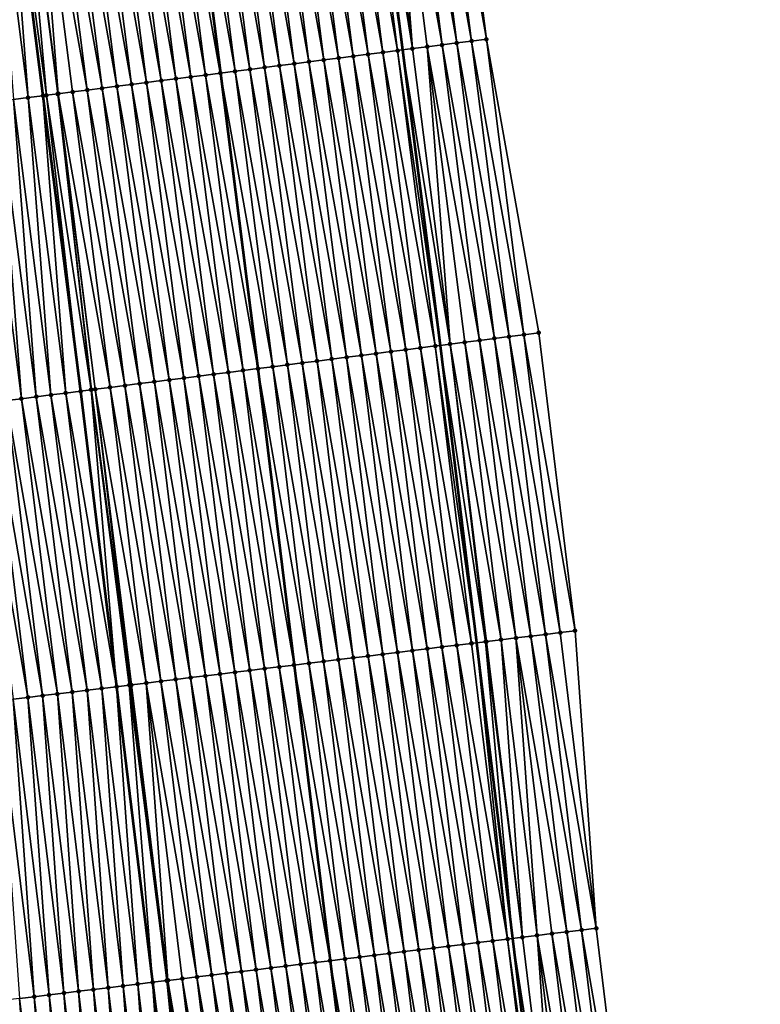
# Model space of a CAD drawing. Header units: feet. Extents: x 2010743 to 2022806, y 818705 to 837694.
# Tile 494 of 531: x 2011264 to 2011314, y 836144 to 836210. Entities that reach past the tile are written whole.
import ezdxf

# ---------------------------------------------------------------- set-up
doc = ezdxf.new("R2010")
doc.units = ezdxf.units.FT
doc.header["$MEASUREMENT"] = 0
for name, color, linetype, lineweight in [('EP_Travel Lane', 172, 'Continuous', 53), ('Road Shots', 141, 'Continuous', 100), ('STRIPING', 60, 'Continuous', 53)]:
    doc.layers.add(name, color=color, linetype=linetype, lineweight=lineweight)
doc.layers.add('I-77-MM17-21_NB-Surface-Border', color=7, linetype='Continuous')
doc.layers.add('I-77-MM17-21_NB-Surface-TIN', color=7, linetype='Continuous')

msp = doc.modelspace()

# ---------------------------------------------------------------- linework, layer by layer
at = {"layer": 'EP_Travel Lane'}
msp.add_polyline3d([(2011279.83, 836287.488, 334.852), (2011282.374, 836267.654, 334.51), (2011284.901, 836247.795, 334.128), (2011287.424, 836227.958, 333.773), (2011289.948, 836208.121, 333.419), (2011292.471, 836188.284, 333.074), (2011294.913, 836168.316, 332.727), (2011297.336, 836148.466, 332.369), (2011299.76, 836128.616, 332.036), (2011302.183, 836108.767, 331.681), (2011304.575, 836088.88, 331.34), (2011306.962, 836069.025, 331.002), (2011309.348, 836049.172, 330.619)], dxfattribs=at)
at = {"layer": 'I-77-MM17-21_NB-Surface-Border', "color": 3, "linetype": 'Continuous', "lineweight": -3}
msp.add_polyline3d([(2011284.47, 836288.084, 334.795), (2011287.013, 836268.25, 334.442), (2011290.533, 836248.513, 334.057), (2011293.056, 836228.675, 333.735), (2011295.579, 836208.838, 333.384), (2011299.094, 836189.128, 333.017), (2011301.535, 836169.123, 332.67), (2011302.959, 836149.151, 332.333), (2011305.375, 836129.301, 331.979), (2011307.792, 836109.451, 331.627), (2011310.185, 836089.556, 331.23), (2011310.586, 836069.462, 330.934), (2011313.965, 836049.728, 330.555)], dxfattribs=at)
at = {"layer": 'I-77-MM17-21_NB-Surface-TIN', "color": 128, "linetype": 'Continuous', "lineweight": -3}
for points in [[(2011294.587, 836208.712, 333.392), (2011292.064, 836228.549, 333.747), (2011291.072, 836228.423, 333.757)], [(2011295.579, 836208.838, 333.384), (2011293.056, 836228.675, 333.735), (2011292.064, 836228.549, 333.747)], [(2011294.587, 836208.712, 333.392), (2011295.579, 836208.838, 333.384), (2011292.064, 836228.549, 333.747)], [(2011289.627, 836208.081, 333.419), (2011287.104, 836227.918, 333.775), (2011286.112, 836227.791, 333.802)], [(2011287.104, 836227.918, 333.775), (2011289.948, 836208.121, 333.419), (2011287.424, 836227.958, 333.773)], [(2011289.627, 836208.081, 333.419), (2011289.948, 836208.121, 333.419), (2011287.104, 836227.918, 333.775)], [(2011290.619, 836208.207, 333.417), (2011288.096, 836228.044, 333.77), (2011287.424, 836227.958, 333.773)], [(2011290.619, 836208.207, 333.417), (2011287.424, 836227.958, 333.773), (2011289.948, 836208.121, 333.419)], [(2011290.619, 836208.207, 333.417), (2011289.088, 836228.17, 333.77), (2011288.096, 836228.044, 333.77)], [(2011292.603, 836208.459, 333.404), (2011290.08, 836228.296, 333.763), (2011289.088, 836228.17, 333.77)], [(2011290.619, 836208.207, 333.417), (2011291.611, 836208.333, 333.42), (2011289.088, 836228.17, 333.77)], [(2011291.611, 836208.333, 333.42), (2011292.603, 836208.459, 333.404), (2011289.088, 836228.17, 333.77)], [(2011293.595, 836208.586, 333.396), (2011291.072, 836228.423, 333.757), (2011290.08, 836228.296, 333.763)], [(2011292.603, 836208.459, 333.404), (2011293.595, 836208.586, 333.396), (2011290.08, 836228.296, 333.763)], [(2011293.595, 836208.586, 333.396), (2011294.587, 836208.712, 333.392), (2011291.072, 836228.423, 333.757)], [(2011284.668, 836207.448, 333.512), (2011282.144, 836227.285, 333.861), (2011281.152, 836227.159, 333.873)], [(2011285.659, 836207.574, 333.5), (2011283.136, 836227.412, 333.851), (2011282.144, 836227.285, 333.861)], [(2011284.668, 836207.448, 333.512), (2011285.659, 836207.574, 333.5), (2011282.144, 836227.285, 333.861)], [(2011286.651, 836207.701, 333.483), (2011284.128, 836227.538, 333.835), (2011283.136, 836227.412, 333.851)], [(2011285.659, 836207.574, 333.5), (2011286.651, 836207.701, 333.483), (2011283.136, 836227.412, 333.851)], [(2011287.643, 836207.827, 333.467), (2011285.12, 836227.665, 333.819), (2011284.128, 836227.538, 333.835)], [(2011286.651, 836207.701, 333.483), (2011287.643, 836207.827, 333.467), (2011284.128, 836227.538, 333.835)], [(2011288.635, 836207.954, 333.443), (2011286.112, 836227.791, 333.802), (2011285.12, 836227.665, 333.819)], [(2011287.643, 836207.827, 333.467), (2011288.635, 836207.954, 333.443), (2011285.12, 836227.665, 333.819)], [(2011288.635, 836207.954, 333.443), (2011289.627, 836208.081, 333.419), (2011286.112, 836227.791, 333.802)], [(2011278.716, 836206.689, 333.622), (2011276.193, 836226.526, 333.964), (2011275.202, 836226.4, 333.97)], [(2011279.708, 836206.816, 333.592), (2011277.185, 836226.653, 333.937), (2011276.193, 836226.526, 333.964)], [(2011278.716, 836206.689, 333.622), (2011279.708, 836206.816, 333.592), (2011276.193, 836226.526, 333.964)], [(2011280.7, 836206.942, 333.572), (2011278.177, 836226.78, 333.918), (2011277.185, 836226.653, 333.937)], [(2011279.708, 836206.816, 333.592), (2011280.7, 836206.942, 333.572), (2011277.185, 836226.653, 333.937)], [(2011281.692, 836207.069, 333.554), (2011279.168, 836226.906, 333.903), (2011278.177, 836226.78, 333.918)], [(2011280.7, 836206.942, 333.572), (2011281.692, 836207.069, 333.554), (2011278.177, 836226.78, 333.918)], [(2011282.684, 836207.195, 333.538), (2011280.16, 836227.032, 333.888), (2011279.168, 836226.906, 333.903)], [(2011281.692, 836207.069, 333.554), (2011282.684, 836207.195, 333.538), (2011279.168, 836226.906, 333.903)], [(2011283.676, 836207.322, 333.527), (2011281.152, 836227.159, 333.873), (2011280.16, 836227.032, 333.888)], [(2011282.684, 836207.195, 333.538), (2011283.676, 836207.322, 333.527), (2011280.16, 836227.032, 333.888)], [(2011283.676, 836207.322, 333.527), (2011284.668, 836207.448, 333.512), (2011281.152, 836227.159, 333.873)], [(2011273.756, 836206.057, 333.689), (2011271.233, 836225.894, 334.04), (2011270.241, 836225.768, 334.059)], [(2011274.748, 836206.183, 333.673), (2011272.225, 836226.021, 334.021), (2011271.233, 836225.894, 334.04)], [(2011273.756, 836206.057, 333.689), (2011274.748, 836206.183, 333.673), (2011271.233, 836225.894, 334.04)], [(2011275.74, 836206.31, 333.656), (2011273.217, 836226.147, 334.003), (2011272.225, 836226.021, 334.021)], [(2011274.748, 836206.183, 333.673), (2011275.74, 836206.31, 333.656), (2011272.225, 836226.021, 334.021)], [(2011276.732, 836206.436, 333.644), (2011274.209, 836226.274, 333.988), (2011273.217, 836226.147, 334.003)], [(2011275.74, 836206.31, 333.656), (2011276.732, 836206.436, 333.644), (2011273.217, 836226.147, 334.003)], [(2011277.724, 836206.563, 333.625), (2011275.201, 836226.4, 333.97), (2011274.209, 836226.274, 333.988)], [(2011276.732, 836206.436, 333.644), (2011277.724, 836206.563, 333.625), (2011274.209, 836226.274, 333.988)], [(2011275.201, 836226.4, 333.97), (2011277.726, 836206.563, 333.625), (2011275.202, 836226.4, 333.97)], [(2011277.724, 836206.563, 333.625), (2011277.726, 836206.563, 333.625), (2011275.201, 836226.4, 333.97)], [(2011278.716, 836206.689, 333.622), (2011275.202, 836226.4, 333.97), (2011277.726, 836206.563, 333.625)], [(2011268.796, 836205.424, 333.782), (2011266.273, 836225.262, 334.129), (2011265.281, 836225.135, 334.148)], [(2011269.788, 836205.551, 333.764), (2011267.265, 836225.388, 334.112), (2011266.273, 836225.262, 334.129)], [(2011268.796, 836205.424, 333.782), (2011269.788, 836205.551, 333.764), (2011266.273, 836225.262, 334.129)], [(2011270.78, 836205.677, 333.747), (2011268.257, 836225.515, 334.095), (2011267.265, 836225.388, 334.112)], [(2011269.788, 836205.551, 333.764), (2011270.78, 836205.677, 333.747), (2011267.265, 836225.388, 334.112)], [(2011271.772, 836205.804, 333.728), (2011269.249, 836225.641, 334.079), (2011268.257, 836225.515, 334.095)], [(2011270.78, 836205.677, 333.747), (2011271.772, 836205.804, 333.728), (2011268.257, 836225.515, 334.095)], [(2011272.764, 836205.931, 333.708), (2011270.241, 836225.768, 334.059), (2011269.249, 836225.641, 334.079)], [(2011271.772, 836205.804, 333.728), (2011272.764, 836205.931, 333.708), (2011269.249, 836225.641, 334.079)], [(2011272.764, 836205.931, 333.708), (2011273.756, 836206.057, 333.689), (2011270.241, 836225.768, 334.059)], [(2011264.828, 836204.919, 333.803), (2011263.297, 836224.883, 334.163), (2011262.305, 836224.757, 334.151)], [(2011263.836, 836204.794, 333.786), (2011264.828, 836204.919, 333.803), (2011262.305, 836224.757, 334.151)], [(2011263.371, 836224.892, 334.163), (2011263.297, 836224.883, 334.163), (2011265.82, 836205.045, 333.816)], [(2011264.828, 836204.919, 333.803), (2011265.82, 836205.045, 333.816), (2011263.297, 836224.883, 334.163)], [(2011266.054, 836205.075, 333.818), (2011264.275, 836225.007, 334.162), (2011263.371, 836224.892, 334.163)], [(2011266.054, 836205.075, 333.818), (2011263.371, 836224.892, 334.163), (2011265.82, 836205.045, 333.816)], [(2011266.812, 836205.172, 333.817), (2011264.289, 836225.009, 334.162), (2011264.275, 836225.007, 334.162)], [(2011266.054, 836205.075, 333.818), (2011266.812, 836205.172, 333.817), (2011264.275, 836225.007, 334.162)], [(2011266.846, 836205.176, 333.817), (2011265.281, 836225.135, 334.148), (2011264.289, 836225.009, 334.162)], [(2011266.812, 836205.172, 333.817), (2011266.846, 836205.176, 333.817), (2011264.289, 836225.009, 334.162)], [(2011266.846, 836205.176, 333.817), (2011267.804, 836205.298, 333.803), (2011265.281, 836225.135, 334.148)], [(2011267.804, 836205.298, 333.803), (2011268.796, 836205.424, 333.782), (2011265.281, 836225.135, 334.148)], [(2011297.11, 836188.874, 333.065), (2011294.587, 836208.712, 333.392), (2011293.595, 836208.586, 333.396)], [(2011298.102, 836189.001, 333.039), (2011295.579, 836208.838, 333.384), (2011294.587, 836208.712, 333.392)], [(2011297.11, 836188.874, 333.065), (2011298.102, 836189.001, 333.039), (2011294.587, 836208.712, 333.392)], [(2011298.102, 836189.001, 333.039), (2011299.094, 836189.128, 333.017), (2011295.579, 836208.838, 333.384)], [(2011292.15, 836188.243, 333.075), (2011289.627, 836208.081, 333.419), (2011288.635, 836207.954, 333.443)], [(2011289.627, 836208.081, 333.419), (2011292.471, 836188.284, 333.074), (2011289.948, 836208.121, 333.419)], [(2011292.15, 836188.243, 333.075), (2011292.471, 836188.284, 333.074), (2011289.627, 836208.081, 333.419)], [(2011293.142, 836188.37, 333.07), (2011290.619, 836208.207, 333.417), (2011289.948, 836208.121, 333.419)], [(2011293.142, 836188.37, 333.07), (2011289.948, 836208.121, 333.419), (2011292.471, 836188.284, 333.074)], [(2011293.142, 836188.37, 333.07), (2011291.611, 836208.333, 333.42), (2011290.619, 836208.207, 333.417)], [(2011295.126, 836188.622, 333.069), (2011292.603, 836208.459, 333.404), (2011291.611, 836208.333, 333.42)], [(2011293.142, 836188.37, 333.07), (2011294.134, 836188.496, 333.069), (2011291.611, 836208.333, 333.42)], [(2011294.134, 836188.496, 333.069), (2011295.126, 836188.622, 333.069), (2011291.611, 836208.333, 333.42)], [(2011296.118, 836188.748, 333.069), (2011293.595, 836208.586, 333.396), (2011292.603, 836208.459, 333.404)], [(2011295.126, 836188.622, 333.069), (2011296.118, 836188.748, 333.069), (2011292.603, 836208.459, 333.404)], [(2011296.118, 836188.748, 333.069), (2011297.11, 836188.874, 333.065), (2011293.595, 836208.586, 333.396)], [(2011287.191, 836187.611, 333.174), (2011284.668, 836207.448, 333.512), (2011283.676, 836207.322, 333.527)], [(2011288.183, 836187.737, 333.159), (2011285.659, 836207.574, 333.5), (2011284.668, 836207.448, 333.512)], [(2011287.191, 836187.611, 333.174), (2011288.183, 836187.737, 333.159), (2011284.668, 836207.448, 333.512)], [(2011289.175, 836187.864, 333.142), (2011286.651, 836207.701, 333.483), (2011285.659, 836207.574, 333.5)], [(2011288.183, 836187.737, 333.159), (2011289.175, 836187.864, 333.142), (2011285.659, 836207.574, 333.5)], [(2011290.167, 836187.99, 333.125), (2011287.643, 836207.827, 333.467), (2011286.651, 836207.701, 333.483)], [(2011289.175, 836187.864, 333.142), (2011290.167, 836187.99, 333.125), (2011286.651, 836207.701, 333.483)], [(2011291.159, 836188.117, 333.105), (2011288.635, 836207.954, 333.443), (2011287.643, 836207.827, 333.467)], [(2011290.167, 836187.99, 333.125), (2011291.159, 836188.117, 333.105), (2011287.643, 836207.827, 333.467)], [(2011291.159, 836188.117, 333.105), (2011292.15, 836188.243, 333.075), (2011288.635, 836207.954, 333.443)], [(2011281.239, 836186.852, 333.275), (2011278.716, 836206.689, 333.622), (2011277.726, 836206.563, 333.625)], [(2011282.231, 836186.979, 333.249), (2011279.708, 836206.816, 333.592), (2011278.716, 836206.689, 333.622)], [(2011281.239, 836186.852, 333.275), (2011282.231, 836186.979, 333.249), (2011278.716, 836206.689, 333.622)], [(2011283.223, 836187.105, 333.228), (2011280.7, 836206.942, 333.572), (2011279.708, 836206.816, 333.592)], [(2011282.231, 836186.979, 333.249), (2011283.223, 836187.105, 333.228), (2011279.708, 836206.816, 333.592)], [(2011284.215, 836187.232, 333.21), (2011281.692, 836207.069, 333.554), (2011280.7, 836206.942, 333.572)], [(2011283.223, 836187.105, 333.228), (2011284.215, 836187.232, 333.21), (2011280.7, 836206.942, 333.572)], [(2011285.207, 836187.358, 333.199), (2011282.684, 836207.195, 333.538), (2011281.692, 836207.069, 333.554)], [(2011284.215, 836187.232, 333.21), (2011285.207, 836187.358, 333.199), (2011281.692, 836207.069, 333.554)], [(2011286.199, 836187.484, 333.187), (2011283.676, 836207.322, 333.527), (2011282.684, 836207.195, 333.538)], [(2011285.207, 836187.358, 333.199), (2011286.199, 836187.484, 333.187), (2011282.684, 836207.195, 333.538)], [(2011286.199, 836187.484, 333.187), (2011287.191, 836187.611, 333.174), (2011283.676, 836207.322, 333.527)], [(2011276.279, 836186.22, 333.349), (2011273.756, 836206.057, 333.689), (2011272.764, 836205.931, 333.708)], [(2011277.271, 836186.346, 333.329), (2011274.748, 836206.183, 333.673), (2011273.756, 836206.057, 333.689)], [(2011276.279, 836186.22, 333.349), (2011277.271, 836186.346, 333.329), (2011273.756, 836206.057, 333.689)], [(2011278.263, 836186.473, 333.317), (2011275.74, 836206.31, 333.656), (2011274.748, 836206.183, 333.673)], [(2011277.271, 836186.346, 333.329), (2011278.263, 836186.473, 333.317), (2011274.748, 836206.183, 333.673)], [(2011279.255, 836186.599, 333.31), (2011276.732, 836206.436, 333.644), (2011275.74, 836206.31, 333.656)], [(2011278.263, 836186.473, 333.317), (2011279.255, 836186.599, 333.31), (2011275.74, 836206.31, 333.656)], [(2011280.247, 836186.725, 333.294), (2011277.724, 836206.563, 333.625), (2011276.732, 836206.436, 333.644)], [(2011279.255, 836186.599, 333.31), (2011280.247, 836186.725, 333.294), (2011276.732, 836206.436, 333.644)], [(2011277.724, 836206.563, 333.625), (2011280.249, 836186.726, 333.294), (2011277.726, 836206.563, 333.625)], [(2011280.247, 836186.725, 333.294), (2011280.249, 836186.726, 333.294), (2011277.724, 836206.563, 333.625)], [(2011281.239, 836186.852, 333.275), (2011277.726, 836206.563, 333.625), (2011280.249, 836186.726, 333.294)], [(2011271.319, 836185.587, 333.429), (2011268.796, 836205.424, 333.782), (2011267.804, 836205.298, 333.803)], [(2011272.311, 836185.714, 333.412), (2011269.788, 836205.551, 333.764), (2011268.796, 836205.424, 333.782)], [(2011271.319, 836185.587, 333.429), (2011272.311, 836185.714, 333.412), (2011268.796, 836205.424, 333.782)], [(2011273.303, 836185.84, 333.398), (2011270.78, 836205.677, 333.747), (2011269.788, 836205.551, 333.764)], [(2011272.311, 836185.714, 333.412), (2011273.303, 836185.84, 333.398), (2011269.788, 836205.551, 333.764)], [(2011274.295, 836185.967, 333.384), (2011271.772, 836205.804, 333.728), (2011270.78, 836205.677, 333.747)], [(2011273.303, 836185.84, 333.398), (2011274.295, 836185.967, 333.384), (2011270.78, 836205.677, 333.747)], [(2011275.287, 836186.093, 333.365), (2011272.764, 836205.931, 333.708), (2011271.772, 836205.804, 333.728)], [(2011274.295, 836185.967, 333.384), (2011275.287, 836186.093, 333.365), (2011271.772, 836205.804, 333.728)], [(2011275.287, 836186.093, 333.365), (2011276.279, 836186.22, 333.349), (2011272.764, 836205.931, 333.708)], [(2011265.367, 836184.83, 333.428), (2011263.836, 836204.794, 333.786), (2011262.844, 836204.668, 333.775)], [(2011266.359, 836184.956, 333.439), (2011264.828, 836204.919, 333.803), (2011263.836, 836204.794, 333.786)], [(2011265.367, 836184.83, 333.428), (2011266.359, 836184.956, 333.439), (2011263.836, 836204.794, 333.786)], [(2011267.351, 836185.082, 333.452), (2011265.82, 836205.045, 333.816), (2011264.828, 836204.919, 333.803)], [(2011266.359, 836184.956, 333.439), (2011267.351, 836185.082, 333.452), (2011264.828, 836204.919, 333.803)], [(2011266.054, 836205.075, 333.818), (2011265.82, 836205.045, 333.816), (2011268.343, 836185.208, 333.462)], [(2011267.351, 836185.082, 333.452), (2011268.343, 836185.208, 333.462), (2011265.82, 836205.045, 333.816)], [(2011269.054, 836185.299, 333.464), (2011266.812, 836205.172, 333.817), (2011266.054, 836205.075, 333.818)], [(2011269.054, 836185.299, 333.464), (2011266.054, 836205.075, 333.818), (2011268.343, 836185.208, 333.462)], [(2011269.335, 836185.334, 333.462), (2011266.846, 836205.176, 333.817), (2011266.812, 836205.172, 333.817)], [(2011269.054, 836185.299, 333.464), (2011269.075, 836185.301, 333.464), (2011266.812, 836205.172, 333.817)], [(2011269.075, 836185.301, 333.464), (2011269.335, 836185.334, 333.462), (2011266.812, 836205.172, 333.817)], [(2011270.327, 836185.461, 333.447), (2011267.804, 836205.298, 333.803), (2011266.846, 836205.176, 333.817)], [(2011269.335, 836185.334, 333.462), (2011270.327, 836185.461, 333.447), (2011266.846, 836205.176, 333.817)], [(2011270.327, 836185.461, 333.447), (2011271.319, 836185.587, 333.429), (2011267.804, 836205.298, 333.803)], [(2011264.375, 836184.704, 333.415), (2011262.844, 836204.668, 333.775), (2011261.852, 836204.542, 333.764)], [(2011263.383, 836184.578, 333.407), (2011264.375, 836184.704, 333.415), (2011261.852, 836204.542, 333.764)], [(2011264.375, 836184.704, 333.415), (2011265.367, 836184.83, 333.428), (2011262.844, 836204.668, 333.775)], [(2011299.55, 836168.881, 332.708), (2011297.11, 836188.874, 333.065), (2011296.118, 836188.748, 333.069)], [(2011300.542, 836169.002, 332.695), (2011298.102, 836189.001, 333.039), (2011297.11, 836188.874, 333.065)], [(2011299.55, 836168.881, 332.708), (2011300.542, 836169.002, 332.695), (2011297.11, 836188.874, 333.065)], [(2011301.535, 836169.123, 332.67), (2011299.094, 836189.128, 333.017), (2011298.102, 836189.001, 333.039)], [(2011300.542, 836169.002, 332.695), (2011301.535, 836169.123, 332.67), (2011298.102, 836189.001, 333.039)], [(2011294.58, 836168.275, 332.725), (2011292.15, 836188.243, 333.075), (2011291.159, 836188.117, 333.105)], [(2011292.15, 836188.243, 333.075), (2011294.913, 836168.316, 332.727), (2011292.471, 836188.284, 333.074)], [(2011294.586, 836168.276, 332.725), (2011294.913, 836168.316, 332.727), (2011292.15, 836188.243, 333.075)], [(2011294.58, 836168.275, 332.725), (2011294.586, 836168.276, 332.725), (2011292.15, 836188.243, 333.075)], [(2011295.524, 836168.39, 332.73), (2011293.142, 836188.37, 333.07), (2011292.471, 836188.284, 333.074)], [(2011295.524, 836168.39, 332.73), (2011292.471, 836188.284, 333.074), (2011294.913, 836168.316, 332.727)], [(2011296.572, 836168.518, 332.738), (2011294.134, 836188.496, 333.069), (2011293.142, 836188.37, 333.07)], [(2011295.524, 836168.39, 332.73), (2011295.579, 836168.397, 332.732), (2011293.142, 836188.37, 333.07)], [(2011295.579, 836168.397, 332.732), (2011296.572, 836168.518, 332.738), (2011293.142, 836188.37, 333.07)], [(2011297.565, 836168.638, 332.741), (2011295.126, 836188.622, 333.069), (2011294.134, 836188.496, 333.069)], [(2011296.572, 836168.518, 332.738), (2011297.565, 836168.638, 332.741), (2011294.134, 836188.496, 333.069)], [(2011298.557, 836168.759, 332.739), (2011296.118, 836188.748, 333.069), (2011295.126, 836188.622, 333.069)], [(2011297.565, 836168.638, 332.741), (2011298.557, 836168.759, 332.739), (2011295.126, 836188.622, 333.069)], [(2011298.557, 836168.759, 332.739), (2011299.55, 836168.881, 332.708), (2011296.118, 836188.748, 333.069)], [(2011289.623, 836167.67, 332.815), (2011287.191, 836187.611, 333.174), (2011286.199, 836187.484, 333.187)], [(2011290.616, 836167.791, 332.805), (2011288.183, 836187.737, 333.159), (2011287.191, 836187.611, 333.174)], [(2011289.623, 836167.67, 332.815), (2011290.616, 836167.791, 332.805), (2011287.191, 836187.611, 333.174)], [(2011291.609, 836167.912, 332.791), (2011289.175, 836187.864, 333.142), (2011288.183, 836187.737, 333.159)], [(2011290.616, 836167.791, 332.805), (2011291.609, 836167.912, 332.791), (2011288.183, 836187.737, 333.159)], [(2011292.601, 836168.034, 332.773), (2011290.167, 836187.99, 333.125), (2011289.175, 836187.864, 333.142)], [(2011291.609, 836167.912, 332.791), (2011292.601, 836168.034, 332.773), (2011289.175, 836187.864, 333.142)], [(2011293.594, 836168.155, 332.755), (2011291.159, 836188.117, 333.105), (2011290.167, 836187.99, 333.125)], [(2011292.601, 836168.034, 332.773), (2011293.594, 836168.155, 332.755), (2011290.167, 836187.99, 333.125)], [(2011293.594, 836168.155, 332.755), (2011294.58, 836168.275, 332.725), (2011291.159, 836188.117, 333.105)], [(2011283.668, 836166.943, 332.937), (2011281.239, 836186.852, 333.275), (2011280.249, 836186.726, 333.294)], [(2011284.66, 836167.065, 332.896), (2011282.231, 836186.979, 333.249), (2011281.239, 836186.852, 333.275)], [(2011283.668, 836166.943, 332.937), (2011284.66, 836167.065, 332.896), (2011281.239, 836186.852, 333.275)], [(2011285.653, 836167.186, 332.873), (2011283.223, 836187.105, 333.228), (2011282.231, 836186.979, 333.249)], [(2011284.66, 836167.065, 332.896), (2011285.653, 836167.186, 332.873), (2011282.231, 836186.979, 333.249)], [(2011286.645, 836167.307, 332.855), (2011284.215, 836187.232, 333.21), (2011283.223, 836187.105, 333.228)], [(2011285.653, 836167.186, 332.873), (2011286.645, 836167.307, 332.855), (2011283.223, 836187.105, 333.228)], [(2011287.638, 836167.428, 332.84), (2011285.207, 836187.358, 333.199), (2011284.215, 836187.232, 333.21)], [(2011286.645, 836167.307, 332.855), (2011287.638, 836167.428, 332.84), (2011284.215, 836187.232, 333.21)], [(2011288.631, 836167.549, 332.828), (2011286.199, 836187.484, 333.187), (2011285.207, 836187.358, 333.199)], [(2011287.638, 836167.428, 332.84), (2011288.631, 836167.549, 332.828), (2011285.207, 836187.358, 333.199)], [(2011288.631, 836167.549, 332.828), (2011289.623, 836167.67, 332.815), (2011286.199, 836187.484, 333.187)], [(2011278.704, 836166.338, 333.015), (2011276.279, 836186.22, 333.349), (2011275.287, 836186.093, 333.365)], [(2011279.697, 836166.459, 332.997), (2011277.271, 836186.346, 333.329), (2011276.279, 836186.22, 333.349)], [(2011278.704, 836166.338, 333.015), (2011279.697, 836166.459, 332.997), (2011276.279, 836186.22, 333.349)], [(2011280.69, 836166.58, 332.984), (2011278.263, 836186.473, 333.317), (2011277.271, 836186.346, 333.329)], [(2011279.697, 836166.459, 332.997), (2011280.69, 836166.58, 332.984), (2011277.271, 836186.346, 333.329)], [(2011281.682, 836166.701, 332.973), (2011279.255, 836186.599, 333.31), (2011278.263, 836186.473, 333.317)], [(2011280.69, 836166.58, 332.984), (2011281.682, 836166.701, 332.973), (2011278.263, 836186.473, 333.317)], [(2011282.675, 836166.822, 332.955), (2011280.247, 836186.725, 333.294), (2011279.255, 836186.599, 333.31)], [(2011281.682, 836166.701, 332.973), (2011282.675, 836166.822, 332.955), (2011279.255, 836186.599, 333.31)], [(2011280.247, 836186.725, 333.294), (2011282.677, 836166.822, 332.955), (2011280.249, 836186.726, 333.294)], [(2011282.675, 836166.822, 332.955), (2011282.677, 836166.822, 332.955), (2011280.247, 836186.725, 333.294)], [(2011283.668, 836166.943, 332.937), (2011280.249, 836186.726, 333.294), (2011282.677, 836166.822, 332.955)], [(2011273.741, 836165.732, 333.098), (2011271.319, 836185.587, 333.429), (2011270.327, 836185.461, 333.447)], [(2011274.734, 836165.853, 333.082), (2011272.311, 836185.714, 333.412), (2011271.319, 836185.587, 333.429)], [(2011273.741, 836165.732, 333.098), (2011274.734, 836165.853, 333.082), (2011271.319, 836185.587, 333.429)], [(2011275.726, 836165.974, 333.068), (2011273.303, 836185.84, 333.398), (2011272.311, 836185.714, 333.412)], [(2011274.734, 836165.853, 333.082), (2011275.726, 836165.974, 333.068), (2011272.311, 836185.714, 333.412)], [(2011276.719, 836166.095, 333.052), (2011274.295, 836185.967, 333.384), (2011273.303, 836185.84, 333.398)], [(2011275.726, 836165.974, 333.068), (2011276.719, 836166.095, 333.052), (2011273.303, 836185.84, 333.398)], [(2011277.712, 836166.216, 333.033), (2011275.287, 836186.093, 333.365), (2011274.295, 836185.967, 333.384)], [(2011276.719, 836166.095, 333.052), (2011277.712, 836166.216, 333.033), (2011274.295, 836185.967, 333.384)], [(2011277.712, 836166.216, 333.033), (2011278.704, 836166.338, 333.015), (2011275.287, 836186.093, 333.365)], [(2011268.778, 836165.128, 333.105), (2011266.359, 836184.956, 333.439), (2011265.367, 836184.83, 333.428)], [(2011269.771, 836165.248, 333.12), (2011267.351, 836185.082, 333.452), (2011266.359, 836184.956, 333.439)], [(2011268.778, 836165.128, 333.105), (2011269.771, 836165.248, 333.12), (2011266.359, 836184.956, 333.439)], [(2011267.351, 836185.082, 333.452), (2011270.763, 836165.369, 333.13), (2011268.343, 836185.208, 333.462)], [(2011269.771, 836165.248, 333.12), (2011270.763, 836165.369, 333.13), (2011267.351, 836185.082, 333.452)], [(2011269.054, 836185.299, 333.464), (2011268.343, 836185.208, 333.462), (2011270.763, 836165.369, 333.13)], [(2011271.617, 836165.473, 333.131), (2011269.075, 836185.301, 333.464), (2011269.054, 836185.299, 333.464)], [(2011271.617, 836165.473, 333.131), (2011269.054, 836185.299, 333.464), (2011270.763, 836165.369, 333.13)], [(2011271.677, 836165.48, 333.131), (2011269.335, 836185.334, 333.462), (2011269.075, 836185.301, 333.464)], [(2011271.617, 836165.473, 333.131), (2011271.677, 836165.48, 333.131), (2011269.075, 836185.301, 333.464)], [(2011272.749, 836165.611, 333.115), (2011270.327, 836185.461, 333.447), (2011269.335, 836185.334, 333.462)], [(2011271.677, 836165.48, 333.131), (2011271.756, 836165.49, 333.13), (2011269.335, 836185.334, 333.462)], [(2011271.756, 836165.49, 333.13), (2011272.749, 836165.611, 333.115), (2011269.335, 836185.334, 333.462)], [(2011272.749, 836165.611, 333.115), (2011273.741, 836165.732, 333.098), (2011270.327, 836185.461, 333.447)], [(2011264.807, 836164.645, 333.062), (2011262.391, 836184.452, 333.398), (2011261.399, 836184.326, 333.389)], [(2011263.814, 836164.524, 333.055), (2011264.807, 836164.645, 333.062), (2011261.399, 836184.326, 333.389)], [(2011265.8, 836164.766, 333.072), (2011263.383, 836184.578, 333.407), (2011262.391, 836184.452, 333.398)], [(2011264.807, 836164.645, 333.062), (2011265.8, 836164.766, 333.072), (2011262.391, 836184.452, 333.398)], [(2011266.792, 836164.886, 333.081), (2011264.375, 836184.704, 333.415), (2011263.383, 836184.578, 333.407)], [(2011265.8, 836164.766, 333.072), (2011266.792, 836164.886, 333.081), (2011263.383, 836184.578, 333.407)], [(2011267.785, 836165.007, 333.093), (2011265.367, 836184.83, 333.428), (2011264.375, 836184.704, 333.415)], [(2011266.792, 836164.886, 333.081), (2011267.785, 836165.007, 333.093), (2011264.375, 836184.704, 333.415)], [(2011267.785, 836165.007, 333.093), (2011268.778, 836165.128, 333.105), (2011265.367, 836184.83, 333.428)], [(2011302.959, 836149.151, 332.333), (2011300.542, 836169.002, 332.695), (2011299.55, 836168.881, 332.708)], [(2011302.959, 836149.151, 332.333), (2011301.535, 836169.123, 332.67), (2011300.542, 836169.002, 332.695)], [(2011295.524, 836168.39, 332.73), (2011294.913, 836168.316, 332.727), (2011297.336, 836148.466, 332.369)], [(2011297.996, 836148.547, 332.359), (2011295.579, 836168.397, 332.732), (2011295.524, 836168.39, 332.73)], [(2011297.996, 836148.547, 332.359), (2011295.524, 836168.39, 332.73), (2011297.336, 836148.466, 332.369)], [(2011297.996, 836148.547, 332.359), (2011296.572, 836168.518, 332.738), (2011295.579, 836168.397, 332.732)], [(2011298.988, 836148.667, 332.369), (2011297.565, 836168.638, 332.741), (2011296.572, 836168.518, 332.738)], [(2011297.996, 836148.547, 332.359), (2011298.988, 836148.667, 332.369), (2011296.572, 836168.518, 332.738)], [(2011300.974, 836148.909, 332.37), (2011298.557, 836168.759, 332.739), (2011297.565, 836168.638, 332.741)], [(2011298.988, 836148.667, 332.369), (2011299.981, 836148.788, 332.374), (2011297.565, 836168.638, 332.741)], [(2011299.981, 836148.788, 332.374), (2011300.974, 836148.909, 332.37), (2011297.565, 836168.638, 332.741)], [(2011301.966, 836149.03, 332.354), (2011299.55, 836168.881, 332.708), (2011298.557, 836168.759, 332.739)], [(2011300.974, 836148.909, 332.37), (2011301.966, 836149.03, 332.354), (2011298.557, 836168.759, 332.739)], [(2011301.966, 836149.03, 332.354), (2011302.959, 836149.151, 332.333), (2011299.55, 836168.881, 332.708)], [(2011293.032, 836147.941, 332.446), (2011290.616, 836167.791, 332.805), (2011289.623, 836167.67, 332.815)], [(2011294.025, 836148.062, 332.435), (2011291.609, 836167.912, 332.791), (2011290.616, 836167.791, 332.805)], [(2011293.032, 836147.941, 332.446), (2011294.025, 836148.062, 332.435), (2011290.616, 836167.791, 332.805)], [(2011295.018, 836148.183, 332.423), (2011292.601, 836168.034, 332.773), (2011291.609, 836167.912, 332.791)], [(2011294.025, 836148.062, 332.435), (2011295.018, 836148.183, 332.423), (2011291.609, 836167.912, 332.791)], [(2011296.01, 836148.304, 332.408), (2011293.594, 836168.155, 332.755), (2011292.601, 836168.034, 332.773)], [(2011295.018, 836148.183, 332.423), (2011296.01, 836148.304, 332.408), (2011292.601, 836168.034, 332.773)], [(2011297.003, 836148.426, 332.374), (2011294.58, 836168.275, 332.725), (2011293.594, 836168.155, 332.755)], [(2011296.01, 836148.304, 332.408), (2011297.003, 836148.426, 332.374), (2011293.594, 836168.155, 332.755)], [(2011297.003, 836148.426, 332.374), (2011294.586, 836168.276, 332.725), (2011294.58, 836168.275, 332.725)], [(2011297.003, 836148.426, 332.374), (2011294.913, 836168.316, 332.727), (2011294.586, 836168.276, 332.725)], [(2011297.003, 836148.426, 332.374), (2011297.336, 836148.466, 332.369), (2011294.913, 836168.316, 332.727)], [(2011287.077, 836147.214, 332.538), (2011284.66, 836167.065, 332.896), (2011283.668, 836166.943, 332.937)], [(2011288.069, 836147.336, 332.519), (2011285.653, 836167.186, 332.873), (2011284.66, 836167.065, 332.896)], [(2011287.077, 836147.214, 332.538), (2011288.069, 836147.336, 332.519), (2011284.66, 836167.065, 332.896)], [(2011289.062, 836147.457, 332.502), (2011286.645, 836167.307, 332.855), (2011285.653, 836167.186, 332.873)], [(2011288.069, 836147.336, 332.519), (2011289.062, 836147.457, 332.502), (2011285.653, 836167.186, 332.873)], [(2011290.055, 836147.578, 332.486), (2011287.638, 836167.428, 332.84), (2011286.645, 836167.307, 332.855)], [(2011289.062, 836147.457, 332.502), (2011290.055, 836147.578, 332.486), (2011286.645, 836167.307, 332.855)], [(2011291.047, 836147.699, 332.473), (2011288.631, 836167.549, 332.828), (2011287.638, 836167.428, 332.84)], [(2011290.055, 836147.578, 332.486), (2011291.047, 836147.699, 332.473), (2011287.638, 836167.428, 332.84)], [(2011292.04, 836147.82, 332.46), (2011289.623, 836167.67, 332.815), (2011288.631, 836167.549, 332.828)], [(2011291.047, 836147.699, 332.473), (2011292.04, 836147.82, 332.46), (2011288.631, 836167.549, 332.828)], [(2011292.04, 836147.82, 332.46), (2011293.032, 836147.941, 332.446), (2011289.623, 836167.67, 332.815)], [(2011282.113, 836146.609, 332.635), (2011279.697, 836166.459, 332.997), (2011278.704, 836166.338, 333.015)], [(2011283.106, 836146.73, 332.621), (2011280.69, 836166.58, 332.984), (2011279.697, 836166.459, 332.997)], [(2011282.113, 836146.609, 332.635), (2011283.106, 836146.73, 332.621), (2011279.697, 836166.459, 332.997)], [(2011284.099, 836146.851, 332.609), (2011281.682, 836166.701, 332.973), (2011280.69, 836166.58, 332.984)], [(2011283.106, 836146.73, 332.621), (2011284.099, 836146.851, 332.609), (2011280.69, 836166.58, 332.984)], [(2011285.091, 836146.972, 332.585), (2011282.675, 836166.822, 332.955), (2011281.682, 836166.701, 332.973)], [(2011284.099, 836146.851, 332.609), (2011285.091, 836146.972, 332.585), (2011281.682, 836166.701, 332.973)], [(2011282.675, 836166.822, 332.955), (2011285.093, 836146.972, 332.585), (2011282.677, 836166.822, 332.955)], [(2011285.091, 836146.972, 332.585), (2011285.093, 836146.972, 332.585), (2011282.675, 836166.822, 332.955)], [(2011286.084, 836147.093, 332.567), (2011283.668, 836166.943, 332.937), (2011282.677, 836166.822, 332.955)], [(2011286.084, 836147.093, 332.567), (2011282.677, 836166.822, 332.955), (2011285.093, 836146.972, 332.585)], [(2011286.084, 836147.093, 332.567), (2011287.077, 836147.214, 332.538), (2011283.668, 836166.943, 332.937)], [(2011276.158, 836145.882, 332.738), (2011273.741, 836165.732, 333.098), (2011272.749, 836165.611, 333.115)], [(2011277.15, 836146.003, 332.72), (2011274.734, 836165.853, 333.082), (2011273.741, 836165.732, 333.098)], [(2011276.158, 836145.882, 332.738), (2011277.15, 836146.003, 332.72), (2011273.741, 836165.732, 333.098)], [(2011278.143, 836146.124, 332.705), (2011275.726, 836165.974, 333.068), (2011274.734, 836165.853, 333.082)], [(2011277.15, 836146.003, 332.72), (2011278.143, 836146.124, 332.705), (2011274.734, 836165.853, 333.082)], [(2011279.136, 836146.245, 332.69), (2011276.719, 836166.095, 333.052), (2011275.726, 836165.974, 333.068)], [(2011278.143, 836146.124, 332.705), (2011279.136, 836146.245, 332.69), (2011275.726, 836165.974, 333.068)], [(2011280.128, 836146.366, 332.671), (2011277.712, 836166.216, 333.033), (2011276.719, 836166.095, 333.052)], [(2011279.136, 836146.245, 332.69), (2011280.128, 836146.366, 332.671), (2011276.719, 836166.095, 333.052)], [(2011281.121, 836146.487, 332.656), (2011278.704, 836166.338, 333.015), (2011277.712, 836166.216, 333.033)], [(2011280.128, 836146.366, 332.671), (2011281.121, 836146.487, 332.656), (2011277.712, 836166.216, 333.033)], [(2011281.121, 836146.487, 332.656), (2011282.113, 836146.609, 332.635), (2011278.704, 836166.338, 333.015)], [(2011270.202, 836145.157, 332.729), (2011268.778, 836165.128, 333.105), (2011267.785, 836165.007, 333.093)], [(2011271.194, 836145.277, 332.742), (2011269.771, 836165.248, 333.12), (2011268.778, 836165.128, 333.105)], [(2011270.202, 836145.157, 332.729), (2011271.194, 836145.277, 332.742), (2011268.778, 836165.128, 333.105)], [(2011272.187, 836145.398, 332.758), (2011270.763, 836165.369, 333.13), (2011269.771, 836165.248, 333.12)], [(2011271.194, 836145.277, 332.742), (2011272.187, 836145.398, 332.758), (2011269.771, 836165.248, 333.12)], [(2011271.617, 836165.473, 333.131), (2011270.763, 836165.369, 333.13), (2011273.18, 836145.519, 332.766)], [(2011272.187, 836145.398, 332.758), (2011273.18, 836145.519, 332.766), (2011270.763, 836165.369, 333.13)], [(2011274.131, 836145.634, 332.769), (2011271.677, 836165.48, 333.131), (2011271.617, 836165.473, 333.131)], [(2011274.131, 836145.634, 332.769), (2011271.617, 836165.473, 333.131), (2011273.18, 836145.519, 332.766)], [(2011274.131, 836145.634, 332.769), (2011271.756, 836165.49, 333.13), (2011271.677, 836165.48, 333.131)], [(2011274.212, 836145.644, 332.769), (2011272.749, 836165.611, 333.115), (2011271.756, 836165.49, 333.13)], [(2011274.131, 836145.634, 332.769), (2011274.172, 836145.64, 332.769), (2011271.756, 836165.49, 333.13)], [(2011274.172, 836145.64, 332.769), (2011274.212, 836145.644, 332.769), (2011271.756, 836165.49, 333.13)], [(2011274.212, 836145.644, 332.769), (2011275.165, 836145.761, 332.754), (2011272.749, 836165.611, 333.115)], [(2011275.165, 836145.761, 332.754), (2011276.158, 836145.882, 332.738), (2011272.749, 836165.611, 333.115)], [(2011265.238, 836144.553, 332.679), (2011263.814, 836164.524, 333.055), (2011262.822, 836164.404, 333.045)], [(2011264.245, 836144.433, 332.666), (2011265.238, 836144.553, 332.679), (2011262.822, 836164.404, 333.045)], [(2011266.231, 836144.674, 332.691), (2011264.807, 836164.645, 333.062), (2011263.814, 836164.524, 333.055)], [(2011265.238, 836144.553, 332.679), (2011266.231, 836144.674, 332.691), (2011263.814, 836164.524, 333.055)], [(2011267.224, 836144.795, 332.699), (2011265.8, 836164.766, 333.072), (2011264.807, 836164.645, 333.062)], [(2011266.231, 836144.674, 332.691), (2011267.224, 836144.795, 332.699), (2011264.807, 836164.645, 333.062)], [(2011268.216, 836144.915, 332.708), (2011266.792, 836164.886, 333.081), (2011265.8, 836164.766, 333.072)], [(2011267.224, 836144.795, 332.699), (2011268.216, 836144.915, 332.708), (2011265.8, 836164.766, 333.072)], [(2011269.209, 836145.036, 332.718), (2011267.785, 836165.007, 333.093), (2011266.792, 836164.886, 333.081)], [(2011268.216, 836144.915, 332.708), (2011269.209, 836145.036, 332.718), (2011266.792, 836164.886, 333.081)], [(2011269.209, 836145.036, 332.718), (2011270.202, 836145.157, 332.729), (2011267.785, 836165.007, 333.093)], [(2011300.412, 836128.696, 332.028), (2011297.996, 836148.547, 332.359), (2011297.336, 836148.466, 332.369)], [(2011300.412, 836128.696, 332.028), (2011298.988, 836148.667, 332.369), (2011297.996, 836148.547, 332.359)], [(2011302.398, 836128.938, 332.028), (2011299.981, 836148.788, 332.374), (2011298.988, 836148.667, 332.369)], [(2011300.412, 836128.696, 332.028), (2011301.405, 836128.817, 332.034), (2011298.988, 836148.667, 332.369)], [(2011301.405, 836128.817, 332.034), (2011302.398, 836128.938, 332.028), (2011298.988, 836148.667, 332.369)], [(2011303.39, 836129.059, 332.017), (2011300.974, 836148.909, 332.37), (2011299.981, 836148.788, 332.374)], [(2011302.398, 836128.938, 332.028), (2011303.39, 836129.059, 332.017), (2011299.981, 836148.788, 332.374)], [(2011304.383, 836129.18, 331.999), (2011301.966, 836149.03, 332.354), (2011300.974, 836148.909, 332.37)], [(2011303.39, 836129.059, 332.017), (2011304.383, 836129.18, 331.999), (2011300.974, 836148.909, 332.37)], [(2011305.375, 836129.301, 331.979), (2011302.959, 836149.151, 332.333), (2011301.966, 836149.03, 332.354)], [(2011304.383, 836129.18, 331.999), (2011305.375, 836129.301, 331.979), (2011301.966, 836149.03, 332.354)], [(2011295.449, 836128.09, 332.112), (2011293.032, 836147.941, 332.446), (2011292.04, 836147.82, 332.46)], [(2011296.442, 836128.211, 332.102), (2011294.025, 836148.062, 332.435), (2011293.032, 836147.941, 332.446)], [(2011295.449, 836128.09, 332.112), (2011296.442, 836128.211, 332.102), (2011293.032, 836147.941, 332.446)], [(2011297.434, 836128.332, 332.089), (2011295.018, 836148.183, 332.423), (2011294.025, 836148.062, 332.435)], [(2011296.442, 836128.211, 332.102), (2011297.434, 836128.332, 332.089), (2011294.025, 836148.062, 332.435)], [(2011298.427, 836128.454, 332.073), (2011296.01, 836148.304, 332.408), (2011295.018, 836148.183, 332.423)], [(2011297.434, 836128.332, 332.089), (2011298.427, 836128.454, 332.073), (2011295.018, 836148.183, 332.423)], [(2011299.42, 836128.575, 332.04), (2011297.003, 836148.426, 332.374), (2011296.01, 836148.304, 332.408)], [(2011298.427, 836128.454, 332.073), (2011299.42, 836128.575, 332.04), (2011296.01, 836148.304, 332.408)], [(2011297.003, 836148.426, 332.374), (2011299.76, 836128.616, 332.036), (2011297.336, 836148.466, 332.369)], [(2011299.42, 836128.575, 332.04), (2011299.76, 836128.616, 332.036), (2011297.003, 836148.426, 332.374)], [(2011300.412, 836128.696, 332.028), (2011297.336, 836148.466, 332.369), (2011299.76, 836128.616, 332.036)], [(2011289.493, 836127.364, 332.196), (2011287.077, 836147.214, 332.538), (2011286.084, 836147.093, 332.567)], [(2011290.486, 836127.485, 332.176), (2011288.069, 836147.336, 332.519), (2011287.077, 836147.214, 332.538)], [(2011289.493, 836127.364, 332.196), (2011290.486, 836127.485, 332.176), (2011287.077, 836147.214, 332.538)], [(2011291.478, 836127.606, 332.16), (2011289.062, 836147.457, 332.502), (2011288.069, 836147.336, 332.519)], [(2011290.486, 836127.485, 332.176), (2011291.478, 836127.606, 332.16), (2011288.069, 836147.336, 332.519)], [(2011292.471, 836127.727, 332.145), (2011290.055, 836147.578, 332.486), (2011289.062, 836147.457, 332.502)], [(2011291.478, 836127.606, 332.16), (2011292.471, 836127.727, 332.145), (2011289.062, 836147.457, 332.502)], [(2011293.464, 836127.848, 332.13), (2011291.047, 836147.699, 332.473), (2011290.055, 836147.578, 332.486)], [(2011292.471, 836127.727, 332.145), (2011293.464, 836127.848, 332.13), (2011290.055, 836147.578, 332.486)], [(2011294.456, 836127.969, 332.121), (2011292.04, 836147.82, 332.46), (2011291.047, 836147.699, 332.473)], [(2011293.464, 836127.848, 332.13), (2011294.456, 836127.969, 332.121), (2011291.047, 836147.699, 332.473)], [(2011294.456, 836127.969, 332.121), (2011295.449, 836128.09, 332.112), (2011292.04, 836147.82, 332.46)], [(2011284.53, 836126.758, 332.288), (2011282.113, 836146.609, 332.635), (2011281.121, 836146.487, 332.656)], [(2011285.523, 836126.879, 332.271), (2011283.106, 836146.73, 332.621), (2011282.113, 836146.609, 332.635)], [(2011284.53, 836126.758, 332.288), (2011285.523, 836126.879, 332.271), (2011282.113, 836146.609, 332.635)], [(2011286.515, 836127, 332.256), (2011284.099, 836146.851, 332.609), (2011283.106, 836146.73, 332.621)], [(2011285.523, 836126.879, 332.271), (2011286.515, 836127, 332.256), (2011283.106, 836146.73, 332.621)], [(2011287.508, 836127.122, 332.228), (2011285.091, 836146.972, 332.585), (2011284.099, 836146.851, 332.609)], [(2011286.515, 836127, 332.256), (2011287.508, 836127.122, 332.228), (2011284.099, 836146.851, 332.609)], [(2011285.091, 836146.972, 332.585), (2011287.51, 836127.122, 332.228), (2011285.093, 836146.972, 332.585)], [(2011287.508, 836127.122, 332.228), (2011287.51, 836127.122, 332.228), (2011285.091, 836146.972, 332.585)], [(2011288.501, 836127.243, 332.219), (2011286.084, 836147.093, 332.567), (2011285.093, 836146.972, 332.585)], [(2011288.501, 836127.243, 332.219), (2011285.093, 836146.972, 332.585), (2011287.51, 836127.122, 332.228)], [(2011288.501, 836127.243, 332.219), (2011289.493, 836127.364, 332.196), (2011286.084, 836147.093, 332.567)], [(2011278.574, 836126.031, 332.39), (2011276.158, 836145.882, 332.738), (2011275.165, 836145.761, 332.754)], [(2011279.567, 836126.152, 332.373), (2011277.15, 836146.003, 332.72), (2011276.158, 836145.882, 332.738)], [(2011278.574, 836126.031, 332.39), (2011279.567, 836126.152, 332.373), (2011276.158, 836145.882, 332.738)], [(2011280.559, 836126.274, 332.356), (2011278.143, 836146.124, 332.705), (2011277.15, 836146.003, 332.72)], [(2011279.567, 836126.152, 332.373), (2011280.559, 836126.274, 332.356), (2011277.15, 836146.003, 332.72)], [(2011281.552, 836126.395, 332.34), (2011279.136, 836146.245, 332.69), (2011278.143, 836146.124, 332.705)], [(2011280.559, 836126.274, 332.356), (2011281.552, 836126.395, 332.34), (2011278.143, 836146.124, 332.705)], [(2011282.545, 836126.516, 332.321), (2011280.128, 836146.366, 332.671), (2011279.136, 836146.245, 332.69)], [(2011281.552, 836126.395, 332.34), (2011282.545, 836126.516, 332.321), (2011279.136, 836146.245, 332.69)], [(2011283.537, 836126.637, 332.304), (2011281.121, 836146.487, 332.656), (2011280.128, 836146.366, 332.671)], [(2011282.545, 836126.516, 332.321), (2011283.537, 836126.637, 332.304), (2011280.128, 836146.366, 332.671)], [(2011283.537, 836126.637, 332.304), (2011284.53, 836126.758, 332.288), (2011281.121, 836146.487, 332.656)], [(2011272.618, 836125.306, 332.381), (2011271.194, 836145.277, 332.742), (2011270.202, 836145.157, 332.729)], [(2011273.611, 836125.427, 332.395), (2011272.187, 836145.398, 332.758), (2011271.194, 836145.277, 332.742)], [(2011272.618, 836125.306, 332.381), (2011273.611, 836125.427, 332.395), (2011271.194, 836145.277, 332.742)], [(2011274.604, 836125.548, 332.41), (2011273.18, 836145.519, 332.766), (2011272.187, 836145.398, 332.758)], [(2011273.611, 836125.427, 332.395), (2011274.604, 836125.548, 332.41), (2011272.187, 836145.398, 332.758)], [(2011276.099, 836125.729, 332.423), (2011274.131, 836145.634, 332.769), (2011273.18, 836145.519, 332.766)], [(2011276.099, 836125.729, 332.423), (2011273.18, 836145.519, 332.766), (2011275.596, 836125.668, 332.421)], [(2011274.604, 836125.548, 332.41), (2011275.596, 836125.668, 332.421), (2011273.18, 836145.519, 332.766)], [(2011276.589, 836125.789, 332.422), (2011274.172, 836145.64, 332.769), (2011274.131, 836145.634, 332.769)], [(2011276.099, 836125.729, 332.423), (2011276.374, 836125.763, 332.423), (2011274.131, 836145.634, 332.769)], [(2011276.374, 836125.763, 332.423), (2011276.589, 836125.789, 332.422), (2011274.131, 836145.634, 332.769)], [(2011276.589, 836125.789, 332.422), (2011274.212, 836145.644, 332.769), (2011274.172, 836145.64, 332.769)], [(2011277.582, 836125.91, 332.408), (2011275.165, 836145.761, 332.754), (2011274.212, 836145.644, 332.769)], [(2011276.589, 836125.789, 332.422), (2011277.582, 836125.91, 332.408), (2011274.212, 836145.644, 332.769)], [(2011277.582, 836125.91, 332.408), (2011278.574, 836126.031, 332.39), (2011275.165, 836145.761, 332.754)], [(2011266.662, 836124.582, 332.316), (2011265.238, 836144.553, 332.679), (2011264.245, 836144.433, 332.666)], [(2011267.655, 836124.703, 332.328), (2011266.231, 836144.674, 332.691), (2011265.238, 836144.553, 332.679)], [(2011266.662, 836124.582, 332.316), (2011267.655, 836124.703, 332.328), (2011265.238, 836144.553, 332.679)], [(2011268.647, 836124.824, 332.337), (2011267.224, 836144.795, 332.699), (2011266.231, 836144.674, 332.691)], [(2011267.655, 836124.703, 332.328), (2011268.647, 836124.824, 332.337), (2011266.231, 836144.674, 332.691)], [(2011269.64, 836124.944, 332.349), (2011268.216, 836144.915, 332.708), (2011267.224, 836144.795, 332.699)], [(2011268.647, 836124.824, 332.337), (2011269.64, 836124.944, 332.349), (2011267.224, 836144.795, 332.699)], [(2011270.633, 836125.065, 332.361), (2011269.209, 836145.036, 332.718), (2011268.216, 836144.915, 332.708)], [(2011269.64, 836124.944, 332.349), (2011270.633, 836125.065, 332.361), (2011268.216, 836144.915, 332.708)], [(2011271.625, 836125.186, 332.369), (2011270.202, 836145.157, 332.729), (2011269.209, 836145.036, 332.718)], [(2011270.633, 836125.065, 332.361), (2011271.625, 836125.186, 332.369), (2011269.209, 836145.036, 332.718)], [(2011271.625, 836125.186, 332.369), (2011272.618, 836125.306, 332.381), (2011270.202, 836145.157, 332.729)], [(2011264.677, 836124.341, 332.279), (2011263.253, 836144.312, 332.65), (2011262.26, 836144.192, 332.632)], [(2011264.677, 836124.341, 332.279), (2011262.26, 836144.192, 332.632), (2011263.955, 836124.254, 332.27)], [(2011265.669, 836124.462, 332.299), (2011264.245, 836144.433, 332.666), (2011263.253, 836144.312, 332.65)], [(2011264.677, 836124.341, 332.279), (2011265.669, 836124.462, 332.299), (2011263.253, 836144.312, 332.65)], [(2011265.669, 836124.462, 332.299), (2011266.662, 836124.582, 332.316), (2011264.245, 836144.433, 332.666)]]:
    msp.add_3dface(points, dxfattribs=at)
at = {"layer": 'Road Shots', "lineweight": 100}
for p in [(2011294.587, 836208.712, 333.392), (2011295.579, 836208.838, 333.384), (2011289.627, 836208.081, 333.419), (2011290.619, 836208.207, 333.417), (2011291.611, 836208.333, 333.42), (2011292.603, 836208.459, 333.404), (2011293.595, 836208.586, 333.396), (2011284.668, 836207.448, 333.512), (2011285.659, 836207.574, 333.5), (2011286.651, 836207.701, 333.483), (2011287.643, 836207.827, 333.467), (2011288.635, 836207.954, 333.443), (2011278.716, 836206.689, 333.622), (2011279.708, 836206.816, 333.592), (2011280.7, 836206.942, 333.572), (2011281.692, 836207.069, 333.554), (2011282.684, 836207.195, 333.538), (2011283.676, 836207.322, 333.527), (2011273.756, 836206.057, 333.689), (2011274.748, 836206.183, 333.673), (2011275.74, 836206.31, 333.656), (2011276.732, 836206.436, 333.644), (2011277.724, 836206.563, 333.625), (2011268.796, 836205.424, 333.782), (2011269.788, 836205.551, 333.764), (2011270.78, 836205.677, 333.747), (2011271.772, 836205.804, 333.728), (2011272.764, 836205.931, 333.708), (2011264.828, 836204.919, 333.803), (2011265.82, 836205.045, 333.816), (2011266.054, 836205.075, 333.818), (2011266.812, 836205.172, 333.817), (2011266.846, 836205.176, 333.817), (2011267.804, 836205.298, 333.803), (2011297.11, 836188.874, 333.065), (2011298.102, 836189.001, 333.039), (2011299.094, 836189.128, 333.017), (2011292.15, 836188.243, 333.075), (2011293.142, 836188.37, 333.07), (2011294.134, 836188.496, 333.069), (2011295.126, 836188.622, 333.069), (2011296.118, 836188.748, 333.069), (2011287.191, 836187.611, 333.174), (2011288.183, 836187.737, 333.159), (2011289.175, 836187.864, 333.142), (2011290.167, 836187.99, 333.125), (2011291.159, 836188.117, 333.105), (2011281.239, 836186.852, 333.275), (2011282.231, 836186.979, 333.249), (2011283.223, 836187.105, 333.228), (2011284.215, 836187.232, 333.21), (2011285.207, 836187.358, 333.199), (2011286.199, 836187.484, 333.187), (2011276.279, 836186.22, 333.349), (2011277.271, 836186.346, 333.329), (2011278.263, 836186.473, 333.317), (2011279.255, 836186.599, 333.31), (2011280.247, 836186.725, 333.294), (2011271.319, 836185.587, 333.429), (2011272.311, 836185.714, 333.412), (2011273.303, 836185.84, 333.398), (2011274.295, 836185.967, 333.384), (2011275.287, 836186.093, 333.365), (2011266.359, 836184.956, 333.439), (2011267.351, 836185.082, 333.452), (2011268.343, 836185.208, 333.462), (2011269.054, 836185.299, 333.464), (2011269.075, 836185.301, 333.464), (2011269.335, 836185.334, 333.462), (2011270.327, 836185.461, 333.447), (2011264.375, 836184.704, 333.415), (2011265.367, 836184.83, 333.428), (2011300.542, 836169.002, 332.695), (2011301.535, 836169.123, 332.67), (2011295.524, 836168.39, 332.73), (2011295.579, 836168.397, 332.732), (2011296.572, 836168.518, 332.738), (2011297.565, 836168.638, 332.741), (2011298.557, 836168.759, 332.739), (2011299.55, 836168.881, 332.708), (2011290.616, 836167.791, 332.805), (2011291.609, 836167.912, 332.791), (2011292.601, 836168.034, 332.773), (2011293.594, 836168.155, 332.755), (2011294.58, 836168.275, 332.725), (2011294.586, 836168.276, 332.725), (2011284.66, 836167.065, 332.896), (2011285.653, 836167.186, 332.873), (2011286.645, 836167.307, 332.855), (2011287.638, 836167.428, 332.84), (2011288.631, 836167.549, 332.828), (2011289.623, 836167.67, 332.815), (2011279.697, 836166.459, 332.997), (2011280.69, 836166.58, 332.984), (2011281.682, 836166.701, 332.973), (2011282.675, 836166.822, 332.955), (2011283.668, 836166.943, 332.937), (2011273.741, 836165.732, 333.098), (2011274.734, 836165.853, 333.082), (2011275.726, 836165.974, 333.068), (2011276.719, 836166.095, 333.052), (2011277.712, 836166.216, 333.033), (2011278.704, 836166.338, 333.015), (2011268.778, 836165.128, 333.105), (2011269.771, 836165.248, 333.12), (2011270.763, 836165.369, 333.13), (2011271.617, 836165.473, 333.131), (2011271.677, 836165.48, 333.131), (2011271.756, 836165.49, 333.13), (2011272.749, 836165.611, 333.115), (2011264.807, 836164.645, 333.062), (2011265.8, 836164.766, 333.072), (2011266.792, 836164.886, 333.081), (2011267.785, 836165.007, 333.093), (2011297.996, 836148.547, 332.359), (2011298.988, 836148.667, 332.369), (2011299.981, 836148.788, 332.374), (2011300.974, 836148.909, 332.37), (2011301.966, 836149.03, 332.354), (2011302.959, 836149.151, 332.333), (2011293.032, 836147.941, 332.446), (2011294.025, 836148.062, 332.435), (2011295.018, 836148.183, 332.423), (2011296.01, 836148.304, 332.408), (2011297.003, 836148.426, 332.374), (2011287.077, 836147.214, 332.538), (2011288.069, 836147.336, 332.519), (2011289.062, 836147.457, 332.502), (2011290.055, 836147.578, 332.486), (2011291.047, 836147.699, 332.473), (2011292.04, 836147.82, 332.46), (2011282.113, 836146.609, 332.635), (2011283.106, 836146.73, 332.621), (2011284.099, 836146.851, 332.609), (2011285.091, 836146.972, 332.585), (2011286.084, 836147.093, 332.567), (2011276.158, 836145.882, 332.738), (2011277.15, 836146.003, 332.72), (2011278.143, 836146.124, 332.705), (2011279.136, 836146.245, 332.69), (2011280.128, 836146.366, 332.671), (2011281.121, 836146.487, 332.656), (2011271.194, 836145.277, 332.742), (2011272.187, 836145.398, 332.758), (2011273.18, 836145.519, 332.766), (2011274.131, 836145.634, 332.769), (2011274.172, 836145.64, 332.769), (2011274.212, 836145.644, 332.769), (2011275.165, 836145.761, 332.754), (2011265.238, 836144.553, 332.679), (2011266.231, 836144.674, 332.691), (2011267.224, 836144.795, 332.699), (2011268.216, 836144.915, 332.708), (2011269.209, 836145.036, 332.718), (2011270.202, 836145.157, 332.729)]:
    msp.add_point(p, dxfattribs=at)
at = {"layer": 'STRIPING'}
for points in [[(2011267.61, 836285.918, 335.068), (2011270.153, 836266.084, 334.704), (2011272.679, 836246.237, 334.334), (2011275.202, 836226.4, 333.97), (2011277.726, 836206.563, 333.625), (2011280.249, 836186.726, 333.294), (2011282.677, 836166.822, 332.955), (2011285.093, 836146.972, 332.585), (2011287.51, 836127.122, 332.228), (2011289.926, 836107.271, 331.894), (2011292.316, 836087.403, 331.535), (2011294.702, 836067.549, 331.176), (2011297.089, 836047.695, 330.827)], [(2011255.707, 836284.388, 335.263), (2011258.249, 836264.554, 334.897), (2011260.774, 836244.72, 334.518), (2011263.297, 836224.883, 334.163), (2011265.82, 836205.045, 333.816), (2011268.343, 836185.208, 333.462), (2011270.763, 836165.369, 333.13), (2011273.18, 836145.519, 332.766), (2011275.596, 836125.668, 332.421), (2011278.013, 836105.818, 332.093), (2011280.4, 836085.967, 331.721), (2011282.787, 836066.113, 331.37), (2011285.173, 836046.259, 331.039)]]:
    msp.add_polyline3d(points, dxfattribs=at)

doc.saveas('drawing.dxf')
